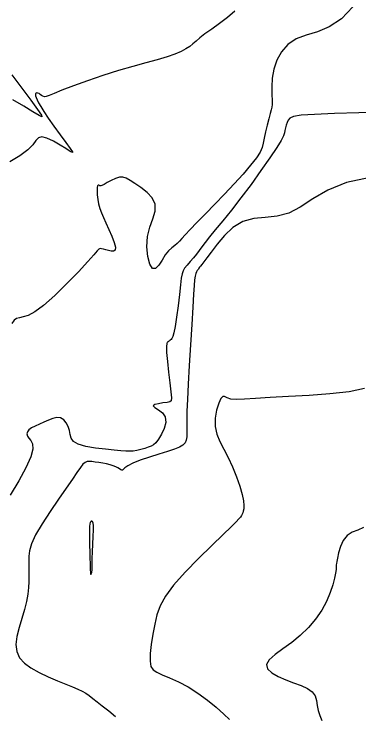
# Model space of a CAD drawing. Extents: x 2566142 to 2571431, y 418755 to 421584.
# Drawn here: x 2568476.3 to 2568618.7, y 419474.5 to 419764 of the extents above; entities that cross this region are included whole.
import ezdxf

# ---------------------------------------------------------------- set-up
doc = ezdxf.new("R2010")
doc.units = 0
doc.layers.add('Contour_ADS_Major', color=7, linetype='Continuous')
doc.layers.add('Contour_ADS_Minor', color=7, linetype='Continuous')

msp = doc.modelspace()

# ---------------------------------------------------------------- linework, layer by layer
at = {"layer": 'Contour_ADS_Major'}
for points in [[(2568628.96, 419723.43), (2568618.68, 419723.23), (2568608.65, 419722.97), (2568600.34, 419722.66), (2568594.8, 419722.27), (2568591.66, 419721.77), (2568590.13, 419721.14), (2568589.46, 419720.33), (2568589, 419719.32), (2568588.62, 419718.2), (2568588.33, 419717.06), (2568588.11, 419716), (2568587.92, 419715.02), (2568587.5, 419713.79), (2568586.54, 419711.91), (2568584.74, 419708.96), (2568581.89, 419704.68), (2568578.25, 419699.44), (2568574.17, 419693.76), (2568569.99, 419688.19), (2568566.04, 419683.16), (2568562.48, 419678.78), (2568559.4, 419675.08), (2568556.94, 419672.07), (2568555.14, 419669.75), (2568553.82, 419667.94), (2568552.74, 419666.43), (2568551.65, 419664.99), (2568550.39, 419663.47), (2568549.03, 419661.92), (2568547.76, 419660.44), (2568546.74, 419659.15), (2568546.07, 419658.06), (2568545.66, 419656.83), (2568545.37, 419655.05), (2568545.05, 419652.29), (2568544.59, 419648.32), (2568544.02, 419643.67), (2568543.41, 419639.04), (2568542.82, 419635.14), (2568542.31, 419632.51), (2568541.87, 419630.98), (2568541.49, 419630.19), (2568541.15, 419629.79), (2568540.83, 419629.5), (2568540.52, 419629.25), (2568540.21, 419629.05), (2568539.9, 419628.88), (2568539.58, 419628.68), (2568539.33, 419628.14), (2568539.21, 419626.86), (2568539.28, 419624.46), (2568539.6, 419620.75), (2568540.07, 419616.3), (2568540.58, 419611.84), (2568541.02, 419608.15), (2568541.26, 419605.77), (2568541.17, 419604.52), (2568540.64, 419603.99), (2568539.51, 419603.78), (2568537.78, 419603.58), (2568535.89, 419603.3), (2568534.37, 419602.91), (2568533.77, 419602.4), (2568534.45, 419601.74), (2568535.95, 419600.82), (2568537.6, 419599.55), (2568538.76, 419597.82), (2568538.93, 419595.58), (2568538.3, 419593.09), (2568537.19, 419590.66), (2568535.97, 419588.62), (2568534.89, 419587.21), (2568533.9, 419586.31), (2568532.87, 419585.74), (2568531.69, 419585.3), (2568530.25, 419584.86), (2568528.65, 419584.41), (2568527.01, 419584.03), (2568525.44, 419583.76), (2568524.01, 419583.65), (2568522.45, 419583.68), (2568520.46, 419583.85), (2568517.71, 419584.13), (2568514.04, 419584.5), (2568509.92, 419585.01), (2568505.96, 419585.69), (2568502.78, 419586.58), (2568500.85, 419587.72), (2568499.9, 419589.07), (2568499.5, 419590.58), (2568499.22, 419592.21), (2568498.71, 419593.89), (2568497.91, 419595.44), (2568496.85, 419596.7), (2568495.54, 419597.45), (2568494.02, 419597.59), (2568492.33, 419597.23), (2568490.52, 419596.54), (2568488.65, 419595.71)], [(2568488.65, 419595.71), (2568486.78, 419594.88), (2568485.04, 419594.07), (2568483.55, 419593.27), (2568482.45, 419592.46), (2568481.84, 419591.64), (2568481.68, 419590.79), (2568481.92, 419589.92), (2568482.49, 419589.02), (2568483.27, 419588.04), (2568483.92, 419586.67), (2568484.04, 419584.57), (2568483.24, 419581.37), (2568481.25, 419576.87), (2568478.32, 419571.41), (2568474.8, 419565.49)]]:
    msp.add_lwpolyline(points, dxfattribs=at)
at = {"layer": 'Contour_ADS_Minor'}
for points in [[(2568616.18, 419767.09), (2568611.43, 419762.06), (2568606.45, 419758.76), (2568601.51, 419756.76), (2568596.85, 419755.34), (2568592.73, 419753.77), (2568589.35, 419751.47), (2568586.72, 419748.49), (2568584.8, 419745.05), (2568583.56, 419741.33), (2568582.92, 419737.55), (2568582.73, 419733.96), (2568582.79, 419730.81), (2568582.9, 419728.36), (2568582.91, 419726.73), (2568582.78, 419725.59), (2568582.49, 419724.52), (2568582.05, 419723.04), (2568581.45, 419720.87), (2568580.78, 419718.21), (2568580.13, 419715.43), (2568579.59, 419712.89), (2568579.19, 419710.83), (2568578.71, 419709.01), (2568577.86, 419707.09), (2568576.35, 419704.73), (2568573.96, 419701.66), (2568570.84, 419698.01), (2568567.2, 419693.97), (2568563.24, 419689.76), (2568559.19, 419685.59), (2568555.29, 419681.64), (2568551.81, 419678.11), (2568548.99, 419675.2), (2568546.99, 419673.02), (2568545.64, 419671.46), (2568544.64, 419670.33), (2568543.72, 419669.43), (2568542.65, 419668.6), (2568541.43, 419667.64), (2568540.12, 419666.41), (2568538.76, 419664.73), (2568537.4, 419662.57), (2568536.07, 419660.46), (2568534.78, 419659.06), (2568533.54, 419659.03), (2568532.4, 419660.83), (2568531.52, 419664.04), (2568531.11, 419668.06), (2568531.35, 419672.26), (2568532.32, 419676.13), (2568533.56, 419679.61), (2568534.51, 419682.75), (2568534.58, 419685.59), (2568533.38, 419688.17), (2568531.25, 419690.47), (2568528.69, 419692.46), (2568526.22, 419694.11), (2568524.24, 419695.4), (2568522.65, 419696.28), (2568521.24, 419696.71), (2568519.79, 419696.68), (2568518.14, 419696.17), (2568516.42, 419695.37), (2568514.82, 419694.49), (2568513.51, 419693.75), (2568512.63, 419693.32), (2568512.1, 419693.17), (2568511.79, 419693.2)], [(2568567.44, 419765.2), (2568564.47, 419762.65), (2568561.16, 419760.16), (2568557.91, 419757.84), (2568555.09, 419755.82), (2568552.99, 419754.17), (2568551.44, 419752.84), (2568550.16, 419751.71), (2568548.85, 419750.67), (2568547.27, 419749.64), (2568545.26, 419748.58), (2568542.7, 419747.49), (2568539.47, 419746.37), (2568535.46, 419745.21), (2568530.73, 419743.93), (2568525.34, 419742.46), (2568519.38, 419740.71), (2568512.99, 419738.67), (2568506.63, 419736.5), (2568500.82, 419734.41), (2568496.1, 419732.63), (2568492.83, 419731.33), (2568490.8, 419730.49), (2568489.6, 419730.05), (2568488.86, 419729.95), (2568488.25, 419730.12), (2568487.69, 419730.46), (2568487.17, 419730.87), (2568486.68, 419731.22), (2568486.2, 419731.44), (2568485.77, 419731.51), (2568485.43, 419731.44)], [(2568475.45, 419738.92), (2568479.49, 419733.48), (2568483.2, 419728.49), (2568486.05, 419724.61), (2568487.63, 419722.35), (2568487.84, 419721.62), (2568486.67, 419722.17), (2568484.12, 419723.74), (2568480.31, 419726.05), (2568475.82, 419728.72)], [(2568485.43, 419731.44), (2568485.2, 419731.22), (2568485.12, 419730.86), (2568485.2, 419730.33), (2568485.45, 419729.61), (2568485.86, 419728.67), (2568486.46, 419727.46), (2568487.35, 419725.88), (2568488.63, 419723.81), (2568490.43, 419721.13), (2568492.77, 419717.82), (2568495.34, 419714.28), (2568497.73, 419711.01), (2568499.53, 419708.51), (2568500.43, 419707.16), (2568500.39, 419706.86), (2568499.48, 419707.38), (2568497.75, 419708.51), (2568495.33, 419710.01), (2568492.58, 419711.54), (2568489.92, 419712.77), (2568487.77, 419713.35), (2568486.39, 419713.02), (2568485.35, 419711.89), (2568484.08, 419710.14), (2568481.99, 419707.96), (2568478.68, 419705.55), (2568474.57, 419703.14)], [(2568623.3, 419696.62), (2568613.58, 419694.51), (2568605.8, 419691.38), (2568599.64, 419687.79), (2568594.48, 419684.4), (2568589.72, 419681.87), (2568584.88, 419680.63), (2568580, 419680.17), (2568575.23, 419679.72), (2568570.75, 419678.52), (2568566.69, 419676.04), (2568563.13, 419672.68), (2568560.13, 419669.06), (2568557.72, 419665.81), (2568555.95, 419663.41), (2568554.7, 419661.79), (2568553.87, 419660.74), (2568553.31, 419660.06), (2568552.92, 419659.55), (2568552.64, 419659.16), (2568552.4, 419658.84), (2568552.17, 419658.53), (2568551.89, 419658.18), (2568551.6, 419657.7), (2568551.3, 419656.99), (2568551.04, 419655.95), (2568550.83, 419654.43), (2568550.64, 419652.07), (2568550.41, 419648.44), (2568550.09, 419643.13), (2568549.66, 419635.95), (2568549.16, 419627.63), (2568548.66, 419619.1), (2568548.22, 419611.32), (2568547.9, 419605.02), (2568547.7, 419600.14), (2568547.6, 419596.41), (2568547.58, 419593.54), (2568547.6, 419591.31), (2568547.58, 419589.56), (2568547.38, 419588.19), (2568546.9, 419587.1), (2568546.01, 419586.19), (2568544.6, 419585.35), (2568542.55, 419584.49), (2568539.73, 419583.54), (2568536.15, 419582.42), (2568532.2, 419581.2), (2568528.41, 419579.95), (2568525.29, 419578.77), (2568523.23, 419577.72), (2568522.05, 419576.86), (2568521.46, 419576.24), (2568521.13, 419575.89), (2568520.81, 419575.86), (2568520.42, 419576.07), (2568519.9, 419576.43)], [(2568511.79, 419693.2), (2568511.56, 419693.34), (2568511.31, 419693.49), (2568511.04, 419693.5), (2568510.81, 419693.22), (2568510.65, 419692.48), (2568510.61, 419691.2), (2568510.69, 419689.51), (2568510.9, 419687.6), (2568511.24, 419685.68), (2568511.72, 419683.87), (2568512.37, 419682.08), (2568513.19, 419680.13), (2568514.23, 419677.86), (2568515.45, 419675.18), (2568516.67, 419672.38), (2568517.65, 419669.8), (2568518.16, 419667.8), (2568518.02, 419666.65), (2568517.37, 419666.22), (2568516.39, 419666.25), (2568515.3, 419666.52), (2568514.24, 419666.81), (2568513.3, 419667.07), (2568512.49, 419667.23), (2568511.87, 419667.26), (2568511.37, 419667.06), (2568510.64, 419666.33), (2568509.25, 419664.74), (2568506.74, 419661.93), (2568502.87, 419657.75), (2568498.11, 419652.81), (2568493.11, 419647.9), (2568488.54, 419643.83), (2568484.91, 419641.18), (2568482.18, 419639.73), (2568480.14, 419639.07), (2568478.6, 419638.77), (2568477.4, 419638.43), (2568476.39, 419637.72), (2568475.49, 419636.36)], [(2568621.02, 419609.61), (2568614.57, 419608.24), (2568606.72, 419607.32), (2568598.13, 419606.69), (2568589.63, 419606.23), (2568582.04, 419605.84), (2568576, 419605.45), (2568571.44, 419605.14), (2568568.13, 419605.01), (2568565.82, 419605.19), (2568564.27, 419605.7), (2568563.23, 419606.2), (2568562.46, 419606.26), (2568561.71, 419605.45), (2568560.81, 419603.49), (2568559.94, 419600.64), (2568559.36, 419597.32), (2568559.31, 419593.92), (2568559.99, 419590.74), (2568561.25, 419587.69), (2568562.89, 419584.54), (2568564.7, 419581.08), (2568566.49, 419577.19), (2568568.13, 419573.12), (2568569.5, 419569.22), (2568570.49, 419565.83), (2568571.02, 419563.22), (2568571.2, 419561.32), (2568571.13, 419559.96), (2568570.95, 419558.99), (2568570.76, 419558.26), (2568570.53, 419557.67), (2568570.22, 419557.13), (2568569.8, 419556.53), (2568569.15, 419555.76), (2568567.98, 419554.51), (2568565.93, 419552.46), (2568562.64, 419549.26), (2568557.94, 419544.75), (2568552.45, 419539.37), (2568546.93, 419533.72), (2568542.2, 419528.39), (2568538.84, 419523.83)], [(2568519.9, 419576.43), (2568519.21, 419576.86), (2568518.32, 419577.29), (2568517.23, 419577.7), (2568515.96, 419578.08), (2568514.51, 419578.43), (2568512.94, 419578.74), (2568511.32, 419579.01), (2568509.78, 419579.23), (2568508.44, 419579.41), (2568507.37, 419579.51), (2568506.49, 419579.45), (2568505.67, 419579.08), (2568504.79, 419578.28), (2568503.71, 419576.94), (2568502.29, 419574.93), (2568500.39, 419572.14), (2568497.87, 419568.47), (2568494.69, 419563.91), (2568491.21, 419558.84), (2568487.9, 419553.77), (2568485.24, 419549.17), (2568483.57, 419545.45), (2568482.74, 419542.59), (2568482.46, 419540.45), (2568482.44, 419538.91), (2568482.46, 419537.85), (2568482.46, 419537.07), (2568482.46, 419536.4), (2568482.47, 419535.65), (2568482.48, 419534.65), (2568482.49, 419533.36), (2568482.47, 419531.74), (2568482.4, 419529.78), (2568482.25, 419527.46), (2568481.96, 419524.77), (2568481.45, 419521.75), (2568480.66, 419518.38), (2568479.57, 419514.73), (2568478.43, 419510.97), (2568477.51, 419507.3), (2568477.11, 419503.93), (2568477.47, 419501.01), (2568478.64, 419498.5), (2568480.59, 419496.29), (2568483.29, 419494.27), (2568486.69, 419492.37), (2568490.47, 419490.6), (2568494.26, 419489.01), (2568497.69, 419487.64), (2568500.48, 419486.52), (2568502.69, 419485.56), (2568504.48, 419484.69), (2568506, 419483.82), (2568507.4, 419482.84), (2568508.86, 419481.69), (2568510.57, 419480.3), (2568512.74, 419478.59), (2568515.41, 419476.52), (2568518.15, 419474.18)], [(2568620.61, 419552.19), (2568618.22, 419551.14), (2568615.86, 419550.22), (2568613.79, 419548.92), (2568612.19, 419546.86), (2568611.04, 419544.32), (2568610.26, 419541.75), (2568609.77, 419539.59), (2568609.48, 419538.18), (2568609.35, 419537.35), (2568609.31, 419536.86), (2568609.31, 419536.42), (2568609.31, 419535.8), (2568609.23, 419534.84), (2568609, 419533.4), (2568608.57, 419531.35), (2568607.86, 419528.62), (2568606.8, 419525.35), (2568605.31, 419521.75), (2568603.32, 419518.04), (2568600.78, 419514.4), (2568597.79, 419510.92), (2568594.46, 419507.67), (2568590.91, 419504.71), (2568587.32, 419502.09), (2568584.09, 419499.76), (2568581.67, 419497.67), (2568580.52, 419495.75), (2568580.94, 419493.95), (2568582.69, 419492.27), (2568585.33, 419490.74), (2568588.47, 419489.37), (2568591.71, 419488.16), (2568594.79, 419487.02), (2568597.44, 419485.81), (2568599.42, 419484.42), (2568600.57, 419482.76), (2568601.13, 419480.87), (2568601.43, 419478.84), (2568601.83, 419476.75), (2568602.54, 419474.68), (2568603.39, 419472.61)], [(2568538.84, 419523.83), (2568536.67, 419519.85), (2568535.31, 419516.12), (2568534.39, 419512.3), (2568533.6, 419508.17), (2568532.96, 419504), (2568532.55, 419500.17), (2568532.49, 419497.05), (2568532.85, 419494.91), (2568533.75, 419493.52), (2568535.27, 419492.49), (2568537.52, 419491.48), (2568540.55, 419490.17), (2568544.17, 419488.49), (2568548.14, 419486.41), (2568552.22, 419483.91), (2568556.18, 419481.03), (2568559.81, 419478.03), (2568562.91, 419475.24), (2568565.3, 419472.97)]]:
    msp.add_lwpolyline(points, dxfattribs=at)
msp.add_lwpolyline([(2568508.05, 419532.79), (2568508.22, 419533.09), (2568508.39, 419533.81), (2568508.55, 419534.7), (2568508.64, 419535.52), (2568508.64, 419536.13), (2568508.6, 419536.76), (2568508.55, 419537.77), (2568508.57, 419539.49), (2568508.66, 419542.13), (2568508.82, 419545.31), (2568508.97, 419548.51), (2568509.07, 419551.2), (2568509.08, 419552.98), (2568509.01, 419553.99), (2568508.89, 419554.46), (2568508.75, 419554.64), (2568508.61, 419554.74), (2568508.48, 419554.81), (2568508.36, 419554.83), (2568508.26, 419554.83), (2568508.17, 419554.78), (2568508.09, 419554.7), (2568508, 419554.58), (2568507.9, 419554.43), (2568507.77, 419554.21), (2568507.64, 419553.7), (2568507.54, 419552.67), (2568507.48, 419550.87), (2568507.48, 419548.18), (2568507.53, 419545), (2568507.6, 419541.85), (2568507.67, 419539.25), (2568507.72, 419537.57), (2568507.74, 419536.62), (2568507.76, 419536.04), (2568507.77, 419535.48), (2568507.8, 419534.68), (2568507.85, 419533.8), (2568507.93, 419533.09), (2568508.05, 419532.79)], close=True, dxfattribs=at)

doc.saveas('drawing.dxf')
